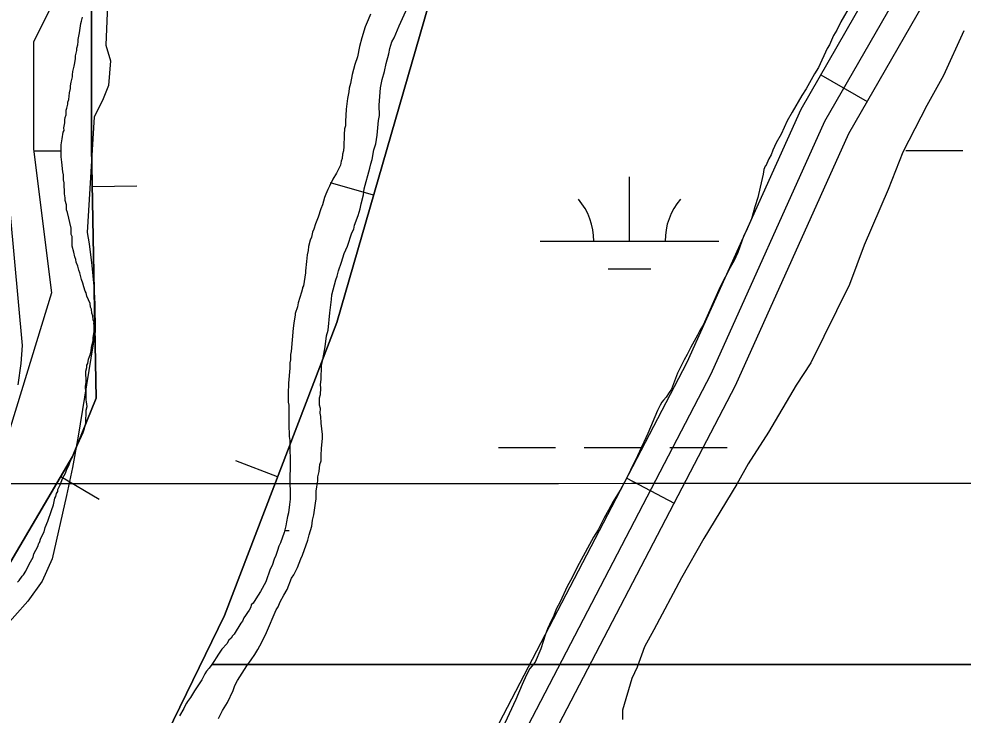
# Model space of a CAD drawing. Extents: x 3279314 to 3317160, y 734079 to 759431.
# Drawn here: x 3294877 to 3295405, y 745391 to 745780 of the extents above; entities that cross this region are included whole.
import ezdxf

# ---------------------------------------------------------------- set-up
doc = ezdxf.new("R2010")
doc.units = 0
for name, color, linetype in [('V-BORW-LINE', 7, 'Continuous'), ('V-GRID-MAJR', 7, 'Continuous'), ('V-ROAD-CNTR', 7, 'Continuous'), ('V-SITE-VEGE', 7, 'Continuous'), ('V-WETL-SWMP', 7, 'Continuous')]:
    doc.layers.add(name, color=color, linetype=linetype)

msp = doc.modelspace()

# ---------------------------------------------------------------- linework, layer by layer
at = {"layer": 'V-BORW-LINE'}
for p, q in [((3295075.58, 745681.71), (3295051.56, 745688.65)), ((3294918.16, 745686.51), (3294943.15, 745686.98)), ((3295021.95, 745524.14), (3294998.6, 745533.08)), ((3294900.61, 745524.29), (3294922.17, 745511.63))]:
    msp.add_line(p, q, dxfattribs=at)
for points in [[(3296579.92, 747680.55), (3296514.36, 747562.31), (3296442.81, 747474.87), (3296295.73, 747369.6), (3296182.91, 747282.81), (3296027.73, 747078.61), (3295925.34, 746895.76), (3295814.24, 746718.51), (3295699.07, 746646.74), (3295677.09, 746592.56), (3295458.27, 746356.21), (3295349.69, 746196.74), (3295230.88, 746003.15), (3295110.97, 745804.26), (3295055.03, 745610.54), (3294992.24, 745446.55), (3294899.66, 745256.67), (3294818.09, 745128.52), (3294625.97, 744805.6), (3294546.82, 744600.23), (3294527.39, 744482.04), (3294520.6, 744418.03), (3294430.4, 744156.18)], [(3294899.66, 745256.67), (3294992.24, 745446.55), (3295055.03, 745610.54), (3295110.97, 745804.26), (3295230.88, 746003.15), (3295349.69, 746196.74), (3295458.27, 746356.21), (3295677.09, 746592.56), (3295699.07, 746646.74), (3295814.24, 746718.51), (3295925.34, 746895.76), (3296027.73, 747078.61), (3296182.91, 747282.81), (3296295.73, 747369.6), (3296442.81, 747474.87), (3296514.36, 747562.31), (3296579.92, 747680.55)], [(3294116.17, 743668.77), (3294201.13, 743837.99), (3294291.66, 744190.29), (3294349.13, 744432.49), (3294469.66, 744747.7), (3294478.37, 744778.32), (3294662.25, 745099.8), (3294784.19, 745326.13), (3294907.22, 745535.54), (3294920.38, 745568.09), (3294917.75, 745708.28), (3294917.88, 745822.87), (3295062.2, 746050.44), (3295337.79, 746450.59), (3295570.28, 746738.76), (3295640.95, 746821.03), (3295715.27, 746937.2), (3295879.45, 747161.67), (3295936.15, 747243.35), (3296030.89, 747356.46), (3296119.77, 747412.2), (3296285.83, 747515.92), (3296411.16, 747650.39)], [(3296411.16, 747650.39), (3296285.83, 747515.92), (3296119.77, 747412.2), (3296030.89, 747356.46), (3295936.15, 747243.35), (3295879.45, 747161.67), (3295715.27, 746937.2), (3295640.95, 746821.03), (3295570.28, 746738.76), (3295337.79, 746450.59), (3295062.2, 746050.44), (3294917.88, 745822.87), (3294917.75, 745708.28), (3294920.38, 745568.09), (3294907.22, 745535.54), (3294784.19, 745326.13), (3294662.25, 745099.8)]]:
    msp.add_lwpolyline(points, dxfattribs=at)
at = {"layer": 'V-GRID-MAJR'}
msp.add_spline([(3283456.55, 745517.69), (3286079.77, 745517.97), (3291326.21, 745519.12), (3296572.65, 745521.02), (3301819.08, 745523.7), (3307065.52, 745527.13), (3312311.96, 745531.33), (3314935.18, 745533.71)], degree=3, dxfattribs=at)
at = {"layer": 'V-ROAD-CNTR'}
for p, q in [((3295325.79, 745749), (3295351.81, 745734.06)), ((3295217.27, 745523.26), (3295243.88, 745509.4))]:
    msp.add_line(p, q, dxfattribs=at)
for points in [[(3294582.53, 744098.05), (3294638.46, 744292.66), (3294655.42, 744343.41), (3294730.51, 744533.15), (3294852.37, 744785.57), (3294957.86, 744995.64), (3295034.67, 745150.46), (3295127.26, 745350.37), (3295251.09, 745588.22), (3295314.81, 745729.88), (3295391.18, 745862.83)], [(3294600.04, 744103.91), (3294652.79, 744288.22), (3294669.51, 744338.27), (3294744.26, 744527.13), (3294865.83, 744778.94), (3294971.28, 744988.94), (3295048.19, 745143.97), (3295140.73, 745343.75), (3295264.59, 745581.68), (3295328.18, 745723.05), (3295404.19, 745855.36)], [(3294624.18, 744133.74), (3294667.12, 744283.78), (3294683.61, 744333.13), (3294758.01, 744521.1), (3294879.29, 744772.32), (3294984.7, 744982.25), (3295061.72, 745137.49), (3295154.19, 745337.13), (3295278.09, 745575.13), (3295341.56, 745716.22), (3295417.2, 745847.89)]]:
    msp.add_lwpolyline(points, dxfattribs=at)
at = {"layer": 'V-SITE-VEGE'}
for p, q in [((3295405.88, 745773.75), (3295394.53, 745748.68)), ((3295394.53, 745748.68), (3295385.23, 745731.96)), ((3295385.23, 745731.96), (3295371.81, 745705.85)), ((3295371.81, 745705.85), (3295363.58, 745684.97)), ((3295363.58, 745684.97), (3295350.18, 745653.64)), ((3295350.18, 745653.64), (3295341.95, 745631.72)), ((3295341.95, 745631.72), (3295320.28, 745587.85)), ((3295320.28, 745587.85), (3295312, 745575.3)), ((3295312, 745575.3), (3295296.5, 745549.18)), ((3295296.5, 745549.18), (3295285.12, 745531.41)), ((3295285.12, 745531.41), (3295278.92, 745519.91)), ((3295278.92, 745519.91), (3295260.31, 745489.61)), ((3295260.31, 745489.61), (3295247.91, 745467.66)), ((3295247.91, 745467.66), (3295232.42, 745438.41)), ((3295232.42, 745438.41), (3295227.25, 745429.01)), ((3295227.25, 745429.01), (3295223.14, 745417.52)), ((3295223.14, 745417.52), (3295220.04, 745411.26)), ((3295220.04, 745411.26), (3295214.92, 745393.52)), ((3295214.92, 745393.52), (3295214.94, 745388.31))]:
    msp.add_line(p, q, dxfattribs=at)
for points in [[(3294927.3, 745801.76), (3294925.77, 745765.58), (3294928.47, 745756.97), (3294927.34, 745743.17), (3294923.9, 745734.67), (3294919.34, 745725.53), (3294915.33, 745660.87), (3294916.53, 745654.48), (3294918.07, 745642.38), (3294919.18, 745630.73), (3294919.66, 745620.85), (3294919.82, 745605.48), (3294910.43, 745546.83), (3294907.26, 745529.33), (3294903.91, 745513.59), (3294895.81, 745478.19), (3294890.32, 745465.78), (3294882.22, 745454.51), (3294867.66, 745438.09)], [(3295043.47, 745511.84), (3295043.45, 745516.06), (3295043.93, 745518.55), (3295044.41, 745521.78), (3295044.4, 745524.01), (3295045.13, 745527), (3295045.6, 745530.97), (3295046.34, 745532.96), (3295046.32, 745535.94), (3295046.55, 745540.16), (3295047.02, 745545.63), (3295047.01, 745547.86), (3295046.23, 745554.07), (3295046.21, 745557.79), (3295045.71, 745559.77), (3295045.94, 745562.26), (3295045.43, 745564.24), (3295045.41, 745568.21), (3295045.9, 745570.2), (3295046.13, 745573.68), (3295045.87, 745575.67), (3295046.35, 745578.65), (3295046.34, 745580.88), (3295046.57, 745584.11), (3295046.56, 745586.34), (3295047.29, 745589.83), (3295048.49, 745596.78), (3295049.21, 745602.99), (3295050.19, 745606.23), (3295051.13, 745615.92), (3295052.08, 745623.37), (3295052.32, 745625.85), (3295054.51, 745634.31), (3295055.24, 745636.3), (3295055.98, 745639.28), (3295057.69, 745644.25), (3295059.15, 745648.98), (3295061.12, 745653.21), (3295063.56, 745660.67), (3295064.55, 745662.67), (3295065.03, 745664.9), (3295066.99, 745670.38), (3295068.21, 745674.1), (3295068.69, 745676.84), (3295069.91, 745681.81), (3295070.39, 745685.29), (3295073.56, 745696.73), (3295074.04, 745699.21), (3295074.78, 745701.7), (3295075.74, 745707.17), (3295076.96, 745710.4), (3295077.2, 745712.89), (3295077.68, 745715.37), (3295078.39, 745723.57), (3295078.87, 745726.3), (3295078.84, 745732.01), (3295079.54, 745741.7), (3295080.5, 745746.42), (3295081.73, 745750.9), (3295082.69, 745755.37), (3295084.16, 745760.84), (3295084.64, 745763.83), (3295085.86, 745767.55), (3295087.09, 745769.8), (3295090.04, 745776.51), (3295094.7, 745786.72)], [(3295342.49, 745787.98), (3295337.08, 745778.77), (3295334.87, 745774.04), (3295332.9, 745771.05), (3295330.69, 745765.83), (3295329.46, 745763.83), (3295324.55, 745753.13), (3295322.33, 745749.64), (3295317.66, 745741.18), (3295315.19, 745737.44), (3295309.78, 745728.23), (3295307.07, 745723.25), (3295303.63, 745715.78), (3295300.92, 745711.05), (3295298.96, 745706.82), (3295297.98, 745704.33), (3295296.75, 745702.09), (3295295.03, 745698.11), (3295294.79, 745697.86), (3295294.05, 745696.12), (3295293.57, 745693.38), (3295291.86, 745686.18), (3295290.65, 745680.46), (3295288.94, 745675.23), (3295286.99, 745668.52), (3295284.04, 745661.55), (3295282.82, 745659.06), (3295279.39, 745649.61), (3295277.43, 745645.13), (3295275.21, 745641.15), (3295269.56, 745630.44), (3295259.98, 745609.04), (3295258.26, 745606.3), (3295256.78, 745603.31), (3295253.09, 745596.59), (3295251.12, 745592.61), (3295249.4, 745589.62), (3295248.18, 745586.88), (3295245.72, 745582.15), (3295244.49, 745579.17), (3295243.51, 745576.18), (3295242.29, 745573.2), (3295241.05, 745571.2), (3295239.33, 745568.71), (3295237.85, 745566.96), (3295236.86, 745565.96), (3295235.88, 745564.22), (3295234.4, 745561.24), (3295229.01, 745548.3), (3295223.36, 745535.85), (3295219.43, 745527.89), (3295217.22, 745523.16), (3295213.52, 745516.68), (3295209.59, 745510.21), (3295207.13, 745505.48), (3295204.66, 745501.24), (3295201.22, 745494.52), (3295198.76, 745490.29), (3295190.64, 745475.6), (3295185.73, 745466.14), (3295184.01, 745462.65), (3295180.08, 745454.19), (3295177.86, 745449.96), (3295176.39, 745446.47), (3295174.92, 745443.49), (3295172.95, 745439.01), (3295171.73, 745436.02), (3295169.29, 745427.82), (3295166.1, 745420.35), (3295163.14, 745416.86), (3295161.17, 745413.37), (3295158.71, 745407.9), (3295155.28, 745399.44), (3295149.14, 745386.25)], [(3294876.71, 745575.53), (3294878.46, 745587.57), (3294879.3, 745597.65), (3294872.5, 745670.85)], [(3294988.97, 745388.9), (3294991.19, 745393.39), (3294993.89, 745397.87), (3294997.09, 745404.59), (3294998.07, 745407.33), (3294999.54, 745410.06), (3295004.71, 745418.28), (3295007.18, 745421.77), (3295009.15, 745424.76), (3295010.87, 745427.5), (3295013.09, 745431.49), (3295015.79, 745436.96), (3295021.19, 745449.65), (3295022.17, 745451.4), (3295023.4, 745454.13), (3295025.37, 745457.87), (3295027.34, 745461.11), (3295029.79, 745467.33), (3295031.02, 745469.32), (3295032.99, 745473.3), (3295034.95, 745478.28), (3295035.93, 745480.27), (3295038.87, 745488.72), (3295039.6, 745491.71), (3295041.06, 745496.43), (3295041.54, 745499.91), (3295042.27, 745502.9), (3295042.51, 745505.38), (3295043.23, 745509.36), (3295043.47, 745511.84)]]:
    msp.add_lwpolyline(points, dxfattribs=at)
at = {"layer": 'V-WETL-SWMP'}
for p, q in [((3294885.56, 745706.53), (3294900.78, 745706.53)), ((3295373.37, 745706.77), (3295405.37, 745706.79)), ((3295218.8, 745655.95), (3295218.78, 745691.95)), ((3295168.8, 745655.93), (3295268.8, 745655.98)), ((3295206.81, 745640.52), (3295230.81, 745640.53)), ((3295145.45, 745540.48), (3295177.45, 745540.5)), ((3295193.45, 745540.51), (3295225.45, 745540.52)), ((3295241.45, 745540.53), (3295273.45, 745540.55)), ((3295025.79, 745493.99), (3295028.41, 745493.99)), ((3294985.13, 745419.03), (3294983.73, 745417.01)), ((3294985.13, 745419.03), (3294983.73, 745417.01)), ((3301398.87, 745419.06), (3294985.13, 745419.03)), ((3301398.87, 745419.06), (3294985.13, 745419.03)), ((3294981.27, 745413.79), (3294979.56, 745410.58)), ((3294981.27, 745413.79), (3294979.56, 745410.58)), ((3294982.25, 745415.28), (3294981.27, 745413.79)), ((3294982.25, 745415.28), (3294981.27, 745413.79)), ((3294983.73, 745417.01), (3294982.25, 745415.28)), ((3294983.73, 745417.01), (3294982.25, 745415.28)), ((3294979.56, 745410.58), (3294975.4, 745404.38)), ((3294979.56, 745410.58), (3294975.4, 745404.38)), ((3294975.4, 745404.38), (3294973.2, 745400.67)), ((3294975.4, 745404.38), (3294973.2, 745400.67)), ((3294970.99, 745397.45), (3294969.77, 745395.47)), ((3294970.99, 745397.45), (3294969.77, 745395.47)), ((3294971.48, 745398.44), (3294970.99, 745397.45)), ((3294971.48, 745398.44), (3294970.99, 745397.45)), ((3294973.2, 745400.67), (3294971.48, 745398.44)), ((3294973.2, 745400.67), (3294971.48, 745398.44)), ((3294969.52, 745394.48), (3294967.08, 745390.27)), ((3294969.52, 745394.48), (3294967.08, 745390.27)), ((3294969.77, 745395.47), (3294969.52, 745394.48)), ((3294969.77, 745395.47), (3294969.52, 745394.48))]:
    msp.add_line(p, q, dxfattribs=at)
for points in [[(3296308.39, 747612.8), (3296188.14, 747512.51), (3296017.79, 747402.2), (3295887.52, 747251.77), (3295837.42, 747181.57), (3295727.19, 747031.14), (3295657.05, 746890.74), (3295516.76, 746720.25), (3295296.3, 746459.51), (3294955.6, 745927.99), (3294905.5, 745807.65), (3294885.46, 745767.53), (3294885.46, 745707.36), (3294895.48, 745627.13), (3294855.4, 745496.76), (3294813.58, 745419.04)], [(3296308.39, 747612.8), (3296188.14, 747512.51), (3296017.79, 747402.2), (3295887.52, 747251.77), (3295837.42, 747181.57), (3295727.19, 747031.14), (3295657.05, 746890.74), (3295516.76, 746720.25), (3295296.3, 746459.51), (3294955.6, 745927.99), (3294905.5, 745807.65), (3294885.46, 745767.53), (3294885.46, 745707.36), (3294895.48, 745627.13), (3294855.4, 745496.76), (3294813.58, 745419.04)], [(3295073.91, 745783.04), (3295072.7, 745779.82), (3295070.99, 745775.87), (3295069.04, 745769.69), (3295067.83, 745764.99), (3295066.63, 745759.06), (3295065.17, 745754.86), (3295063.72, 745749.17), (3295062.76, 745744.23), (3295062.03, 745741.51), (3295061.79, 745739.54), (3295061.07, 745735.83), (3295060.36, 745729.9), (3295059.9, 745722.99), (3295059.92, 745720.52), (3295059.43, 745718.79), (3295059.2, 745715.58), (3295059.21, 745713.6), (3295058.98, 745710.64), (3295058.99, 745708.91), (3295058.75, 745706.45), (3295058.27, 745704.71), (3295058.04, 745702.24), (3295057.55, 745700.76), (3295057.07, 745698.54), (3295054.87, 745694.08), (3295052.91, 745690.62), (3295050.96, 745686.66), (3295049.98, 745684.93), (3295049, 745682.2), (3295048.27, 745680.47), (3295047.06, 745676.27), (3295046.08, 745674.05), (3295044.63, 745669.35), (3295043.17, 745665.64), (3295042.19, 745662.67), (3295041.46, 745660.94), (3295040.98, 745658.22), (3295040.25, 745656.49), (3295039.28, 745653.03), (3295039.04, 745650.81), (3295038.56, 745648.34), (3295038.09, 745644.63), (3295037.62, 745639.45), (3295037.63, 745638.21), (3295036.43, 745631.05), (3295035.94, 745630.06), (3295035.95, 745629.56), (3295035.22, 745627.34), (3295033.52, 745621.41), (3295033.04, 745619.18), (3295031.82, 745615.47), (3295031.83, 745614.49), (3295031.34, 745612.51), (3295031.11, 745610.04), (3295030.63, 745607.32)], [(3295073.91, 745783.04), (3295072.7, 745779.82), (3295070.99, 745775.87), (3295069.04, 745769.69), (3295067.83, 745764.99), (3295066.63, 745759.06), (3295065.17, 745754.86), (3295063.72, 745749.17), (3295062.76, 745744.23), (3295062.03, 745741.51), (3295061.79, 745739.54), (3295061.07, 745735.83), (3295060.36, 745729.9), (3295059.9, 745722.99), (3295059.92, 745720.52), (3295059.43, 745718.79), (3295059.2, 745715.58), (3295059.21, 745713.6), (3295058.98, 745710.64), (3295058.99, 745708.91), (3295058.75, 745706.45), (3295058.27, 745704.71), (3295058.04, 745702.24), (3295057.55, 745700.76), (3295057.07, 745698.54), (3295054.87, 745694.08), (3295052.91, 745690.62), (3295050.96, 745686.66), (3295049.98, 745684.93), (3295049, 745682.2), (3295048.27, 745680.47), (3295047.06, 745676.27), (3295046.08, 745674.05), (3295044.63, 745669.35), (3295043.17, 745665.64), (3295042.19, 745662.67), (3295041.46, 745660.94), (3295040.98, 745658.22), (3295040.25, 745656.49), (3295039.28, 745653.03), (3295039.04, 745650.81), (3295038.56, 745648.34), (3295038.09, 745644.63), (3295037.62, 745639.45), (3295037.63, 745638.21), (3295036.43, 745631.05), (3295035.94, 745630.06), (3295035.95, 745629.56), (3295035.22, 745627.34), (3295033.52, 745621.41), (3295033.04, 745619.18), (3295031.82, 745615.47), (3295031.83, 745614.49), (3295031.34, 745612.51), (3295031.11, 745610.04), (3295030.63, 745607.32)], [(3294914.27, 745627.95), (3294913.51, 745630.42), (3294913.01, 745632.39), (3294912.26, 745634.61), (3294911.25, 745638.31), (3294910.75, 745639.78), (3294910.25, 745642), (3294909.25, 745644.22), (3294908.99, 745645.7), (3294908.49, 745647.18), (3294907.98, 745649.89), (3294906.98, 745653.09), (3294906.95, 745658.52), (3294906.45, 745659.76), (3294906.44, 745663.21), (3294904.42, 745672.09), (3294903.91, 745673.57), (3294903.9, 745676.28), (3294903.15, 745678.74), (3294903.14, 745680.22), (3294902.63, 745682.44), (3294902.6, 745688.61), (3294902.1, 745690.34), (3294902.09, 745693.06), (3294901.83, 745694.78), (3294901.31, 745700.21), (3294900.8, 745703.17), (3294900.77, 745709.83), (3294901.49, 745713.29), (3294901.96, 745717), (3294902.45, 745717.99), (3294902.44, 745719.47), (3294902.68, 745721.2), (3294902.92, 745722.19), (3294902.92, 745723.91), (3294903.16, 745725.15), (3294903.64, 745726.63), (3294903.63, 745729.35), (3294904.12, 745730.34), (3294904.6, 745732.56), (3294904.59, 745733.8), (3294905.08, 745735.28), (3294905.55, 745738.98), (3294906.04, 745741.45), (3294906.03, 745742.94), (3294906.51, 745744.91), (3294906.75, 745746.39), (3294907.24, 745747.88), (3294907.23, 745749.11), (3294907.47, 745750.84), (3294908.19, 745753.81), (3294908.43, 745755.78), (3294908.91, 745758.25), (3294908.9, 745759.73), (3294909.63, 745762.7), (3294909.62, 745763.93), (3294910.11, 745765.91), (3294910.34, 745767.64), (3294910.34, 745768.87), (3294911.06, 745772.58), (3294911.77, 745777.77), (3294912.26, 745779), (3294912.74, 745781.23)], [(3294914.27, 745627.95), (3294913.51, 745630.42), (3294913.01, 745632.39), (3294912.26, 745634.61), (3294911.25, 745638.31), (3294910.75, 745639.78), (3294910.25, 745642), (3294909.25, 745644.22), (3294908.99, 745645.7), (3294908.49, 745647.18), (3294907.98, 745649.89), (3294906.98, 745653.09), (3294906.95, 745658.52), (3294906.45, 745659.76), (3294906.44, 745663.21), (3294904.42, 745672.09), (3294903.91, 745673.57), (3294903.9, 745676.28), (3294903.15, 745678.74), (3294903.14, 745680.22), (3294902.63, 745682.44), (3294902.6, 745688.61), (3294902.1, 745690.34), (3294902.09, 745693.06), (3294901.83, 745694.78), (3294901.31, 745700.21), (3294900.8, 745703.17), (3294900.77, 745709.83), (3294901.49, 745713.29), (3294901.96, 745717), (3294902.45, 745717.99), (3294902.44, 745719.47), (3294902.68, 745721.2), (3294902.92, 745722.19), (3294902.92, 745723.91), (3294903.16, 745725.15), (3294903.64, 745726.63), (3294903.63, 745729.35), (3294904.12, 745730.34), (3294904.6, 745732.56), (3294904.59, 745733.8), (3294905.08, 745735.28), (3294905.55, 745738.98), (3294906.04, 745741.45), (3294906.03, 745742.94), (3294906.51, 745744.91), (3294906.75, 745746.39), (3294907.24, 745747.88), (3294907.23, 745749.11), (3294907.47, 745750.84), (3294908.19, 745753.81), (3294908.43, 745755.78), (3294908.91, 745758.25), (3294908.9, 745759.73), (3294909.63, 745762.7), (3294909.62, 745763.93), (3294910.11, 745765.91), (3294910.34, 745767.64), (3294910.34, 745768.87), (3294911.06, 745772.58), (3294911.77, 745777.77), (3294912.26, 745779), (3294912.74, 745781.23)], [(3294876.35, 745465.1), (3294877.33, 745466.09), (3294879.04, 745468.57), (3294879.78, 745469.31), (3294881, 745471.29), (3294882.96, 745475.25), (3294885.16, 745479.21), (3294885.65, 745480.95), (3294887.85, 745485.15), (3294888.33, 745486.88), (3294888.82, 745487.38), (3294889.55, 745489.85), (3294891.26, 745493.32), (3294891.99, 745495.79), (3294893.45, 745499.25), (3294895.4, 745505.18), (3294896.61, 745508.4), (3294897.33, 745512.1), (3294897.82, 745513.09), (3294898.31, 745514.83), (3294899.04, 745515.82), (3294899.04, 745517.05), (3294900.26, 745519.53), (3294901.72, 745523.48), (3294903.19, 745526.2), (3294903.67, 745527.19), (3294904.16, 745528.68), (3294905.14, 745530.41), (3294905.62, 745532.14), (3294907.09, 745535.11), (3294907.58, 745536.35), (3294908.56, 745538.08), (3294909.04, 745539.32), (3294909.53, 745541.05), (3294910.26, 745542.28), (3294913.19, 745548.96), (3294913.92, 745551.19), (3294914.64, 745554.4), (3294914.63, 745556.87), (3294914.87, 745558.35), (3294914.85, 745561.31), (3294915.34, 745563.54), (3294915.08, 745566), (3294914.82, 745567.24), (3294914.8, 745572.17), (3294914.55, 745573.41), (3294914.54, 745574.89), (3294914.77, 745577.11), (3294914.74, 745583.28), (3294915.23, 745585.26), (3294915.22, 745586.49), (3294915.71, 745587.48), (3294916.19, 745589.95), (3294916.68, 745591.44), (3294917.16, 745592.43), (3294917.65, 745594.4), (3294917.88, 745596.38), (3294918.85, 745600.33), (3294918.84, 745602.06), (3294919.32, 745605.27), (3294919.3, 745608.97), (3294919.05, 745609.96), (3294919.29, 745610.95), (3294918.79, 745611.93), (3294918.53, 745614.15), (3294918.03, 745615.63), (3294917.77, 745617.85), (3294917.27, 745619.08), (3294917.02, 745621.06), (3294915.27, 745625.24), (3294914.77, 745626.97), (3294914.27, 745627.95)], [(3294876.35, 745465.1), (3294877.33, 745466.09), (3294879.04, 745468.57), (3294879.78, 745469.31), (3294881, 745471.29), (3294882.96, 745475.25), (3294885.16, 745479.21), (3294885.65, 745480.95), (3294887.85, 745485.15), (3294888.33, 745486.88), (3294888.82, 745487.38), (3294889.55, 745489.85), (3294891.26, 745493.32), (3294891.99, 745495.79), (3294893.45, 745499.25), (3294895.4, 745505.18), (3294896.61, 745508.4), (3294897.33, 745512.1), (3294897.82, 745513.09), (3294898.31, 745514.83), (3294899.04, 745515.82), (3294899.04, 745517.05), (3294900.26, 745519.53), (3294901.72, 745523.48), (3294903.19, 745526.2), (3294903.67, 745527.19), (3294904.16, 745528.68), (3294905.14, 745530.41), (3294905.62, 745532.14), (3294907.09, 745535.11), (3294907.58, 745536.35), (3294908.56, 745538.08), (3294909.04, 745539.32), (3294909.53, 745541.05), (3294910.26, 745542.28), (3294913.19, 745548.96), (3294913.92, 745551.19), (3294914.64, 745554.4), (3294914.63, 745556.87), (3294914.87, 745558.35), (3294914.85, 745561.31), (3294915.34, 745563.54), (3294915.08, 745566), (3294914.82, 745567.24), (3294914.8, 745572.17), (3294914.55, 745573.41), (3294914.54, 745574.89), (3294914.77, 745577.11), (3294914.74, 745583.28), (3294915.23, 745585.26), (3294915.22, 745586.49), (3294915.71, 745587.48), (3294916.19, 745589.95), (3294916.68, 745591.44), (3294917.16, 745592.43), (3294917.65, 745594.4), (3294917.88, 745596.38), (3294918.85, 745600.33), (3294918.84, 745602.06), (3294919.32, 745605.27), (3294919.3, 745608.97), (3294919.05, 745609.96), (3294919.29, 745610.95), (3294918.79, 745611.93), (3294918.53, 745614.15), (3294918.03, 745615.63), (3294917.77, 745617.85), (3294917.27, 745619.08), (3294917.02, 745621.06), (3294915.27, 745625.24), (3294914.77, 745626.97), (3294914.27, 745627.95)], [(3295030.63, 745607.32), (3295029.46, 745594.23), (3295029.22, 745592.51), (3295029.24, 745589.54), (3295028.75, 745587.81), (3295028.77, 745584.85), (3295028.07, 745576.45), (3295028.08, 745574.48), (3295027.85, 745572.51), (3295027.88, 745565.84), (3295028.14, 745564.11), (3295028.2, 745551.28), (3295028.46, 745549.06), (3295028.47, 745546.59), (3295028.73, 745544.37), (3295028.76, 745538.2), (3295029.02, 745535.24), (3295029.06, 745528.33), (3295028.83, 745524.87), (3295028.9, 745511.54), (3295028.67, 745508.58), (3295027.95, 745503.89), (3295027.46, 745501.91), (3295026.99, 745498.95), (3295026.5, 745496.72), (3295025.54, 745493.01), (3295023.59, 745487.08), (3295022.61, 745485.35), (3295021.89, 745482.88), (3295020.91, 745480.16), (3295019.94, 745477.93), (3295018.97, 745474.47), (3295017.74, 745472.49), (3295015.31, 745465.32), (3295012.38, 745459.87), (3295009.68, 745455.91), (3295008.21, 745453.43), (3295007.23, 745452.44), (3295006.99, 745451.2), (3295006.01, 745449.47), (3295005.03, 745448.23), (3295004.05, 745446.5), (3295003.07, 745445.26), (3295002.34, 745443.28), (3295001.36, 745442.29), (3294997.69, 745436.1), (3294996.71, 745435.11), (3294995.97, 745433.87), (3294994.74, 745432.63), (3294993.52, 745430.65), (3294990.82, 745427.67), (3294988.86, 745424.95), (3294987.64, 745422.72), (3294986.66, 745421.23), (3294985.13, 745419.04), (3301398.88, 745419.04)], [(3295030.63, 745607.32), (3295029.46, 745594.23), (3295029.22, 745592.51), (3295029.24, 745589.54), (3295028.75, 745587.81), (3295028.77, 745584.85), (3295028.07, 745576.45), (3295028.08, 745574.48), (3295027.85, 745572.51), (3295027.88, 745565.84), (3295028.14, 745564.11), (3295028.2, 745551.28), (3295028.46, 745549.06), (3295028.47, 745546.59), (3295028.73, 745544.37), (3295028.76, 745538.2), (3295029.02, 745535.24), (3295029.06, 745528.33), (3295028.83, 745524.87), (3295028.9, 745511.54), (3295028.67, 745508.58), (3295027.95, 745503.89), (3295027.46, 745501.91), (3295026.99, 745498.95), (3295026.5, 745496.72), (3295025.54, 745493.01), (3295023.59, 745487.08), (3295022.61, 745485.35), (3295021.89, 745482.88), (3295020.91, 745480.16), (3295019.94, 745477.93), (3295018.97, 745474.47), (3295017.74, 745472.49), (3295015.31, 745465.32), (3295012.38, 745459.87), (3295009.68, 745455.91), (3295008.21, 745453.43), (3295007.23, 745452.44), (3295006.99, 745451.2), (3295006.01, 745449.47), (3295005.03, 745448.23), (3295004.05, 745446.5), (3295003.07, 745445.26), (3295002.34, 745443.28), (3295001.36, 745442.29), (3294997.69, 745436.1), (3294996.71, 745435.11), (3294995.97, 745433.87), (3294994.74, 745432.63), (3294993.52, 745430.65), (3294990.82, 745427.67), (3294988.86, 745424.95), (3294987.64, 745422.72), (3294986.66, 745421.23), (3294985.13, 745419.04), (3301398.88, 745419.04)]]:
    msp.add_lwpolyline(points, dxfattribs=at)
for centre, start, end in [((3295163.56, 745656.4), 359.2573, 40.801), ((3295274.05, 745656.46), 139.2573, 180.801)]:
    msp.add_arc(centre, 35.25, start, end, dxfattribs=at)

doc.saveas('drawing.dxf')
